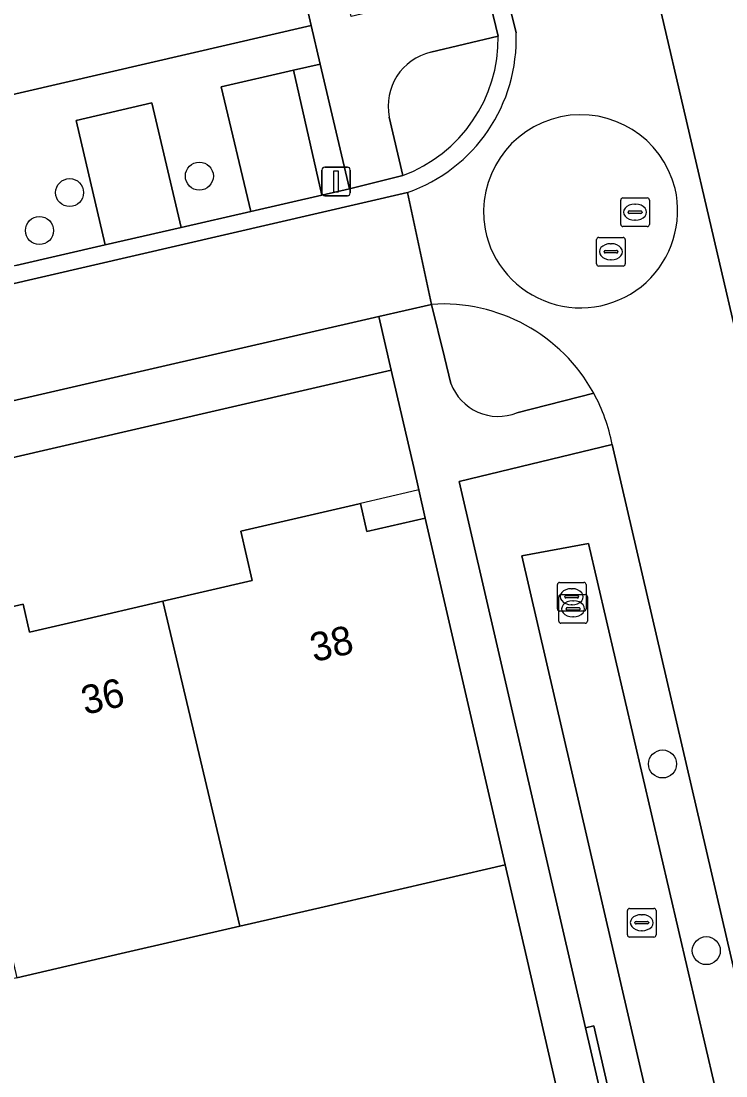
# Model space of a CAD drawing. Extents: x 156412 to 157779, y 382335 to 383768.
# Drawn here: x 156758.76 to 156783.39, y 383495.73 to 383532.58 of the extents above; entities that cross this region are included whole.
import ezdxf

# ---------------------------------------------------------------- set-up
doc = ezdxf.new("R2010")
doc.units = 0
for name, color, linetype in [('IMGEO_Berm_groen', 7, 'Continuous'), ('IMGEO_Boom', 7, 'Continuous'), ('IMGEO_Erf', 7, 'Continuous'), ('IMGEO_Greppel_droge_sloot', 7, 'Continuous'), ('IMGEO_Groenvoorziening', 7, 'Continuous'), ('IMGEO_Haag', 7, 'Continuous'), ('IMGEO_Kolk', 7, 'Continuous'), ('IMGEO_Lichtmast', 7, 'Continuous'), ('IMGEO_Muur', 7, 'Continuous'), ('IMGEO_Pand', 7, 'Continuous'), ('IMGEO_Pand_nummerreeks', 7, 'Continuous'), ('IMGEO_Pand_overbouw', 7, 'Continuous'), ('IMGEO_Parkeervlak_open', 7, 'Continuous'), ('IMGEO_Rijbaan_lokaal_gesloten', 7, 'Continuous'), ('IMGEO_Rijbaan_lokaal_open', 7, 'Continuous'), ('IMGEO_Rioolput', 7, 'Continuous'), ('IMGEO_Voetpad_open', 7, 'Continuous')]:
    doc.layers.add(name, color=color, linetype=linetype)

msp = doc.modelspace()

# ---------------------------------------------------------------- linework, layer by layer
at = {"layer": 'IMGEO_Berm_groen'}
for points in [[(156775.437, 383532.054), (156773.085, 383531.49)], [(156771.632, 383529.222), (156772.101, 383527.183)], [(156773.107, 383522.68), (156773.558, 383520.836), (156773.784, 383519.915)], [(156776.09, 383518.889), (156778.773, 383519.579)], [(156791.37, 383466.279), (156779.416, 383517.781), (156774.078, 383516.495), (156778.492, 383497.404), (156778.778, 383497.47), (156781.05, 383487.564), (156780.781, 383487.502), (156785.988, 383464.978), (156790.787, 383466.138)]]:
    msp.add_lwpolyline(points, dxfattribs=at)
msp.add_lwpolyline([(156776.259, 383513.891), (156778.596, 383514.329), (156789.283, 383468.396), (156786.897, 383467.961)], close=True, dxfattribs=at)
for centre, radius, start, end in [((156770.319, 383531.981), 5.119, 290.3743, 0.8135), ((156773.522, 383529.611), 1.93, 103.0909, 191.6176), ((156773.506, 383516.682), 6.012, 28.814, 93.8022), ((156775.441, 383520.534), 1.768, 200.4824, 291.5465)]:
    msp.add_arc(centre, radius, start, end, dxfattribs=at)
at = {"layer": 'IMGEO_Boom'}
for centre in [(156764.994, 383527.161), (156760.459, 383526.586), (156759.407, 383525.26), (156781.179, 383506.623), (156782.708, 383500.102)]:
    msp.add_circle(centre, 0.489, dxfattribs=at)
at = {"layer": 'IMGEO_Erf'}
for points in [[(156695.344, 383515.405), (156768.897, 383532.428), (156768.404, 383534.597), (156768.215, 383535.413), (156767.993, 383536.385), (156765.948, 383535.914), (156766.117, 383534.926), (156762.173, 383534.01), (156762.061, 383534.497), (156761.889, 383534.457), (156760.976, 383534.246), (156758.644, 383533.706), (156755.063, 383532.878), (156751.622, 383532.083), (156748.055, 383531.258), (156744.599, 383530.459), (156741.041, 383529.636), (156737.574, 383528.835), (156733.969, 383528.001), (156730.567, 383527.214)], [(156755.918, 383511.531), (156758.839, 383512.201), (156759.062, 383511.227), (156760.728, 383511.614), (156763.722, 383512.31), (156766.837, 383513.034), (156766.439, 383514.759), (156770.384, 383515.669), (156770.621, 383515.724), (156770.846, 383514.75), (156772.889, 383515.212), (156772.666, 383516.196), (156772.488, 383516.986), (156771.694, 383520.38), (156699.907, 383503.798)], [(156777.502, 383495.214), (156776.425, 383499.88), (156775.683, 383503.097), (156769.355, 383501.636), (156766.405, 383500.955), (156762.266, 383499.999), (156758.611, 383499.155), (156750.819, 383497.357), (156743.026, 383495.558)]]:
    msp.add_lwpolyline(points, dxfattribs=at)
at = {"layer": 'IMGEO_Greppel_droge_sloot'}
msp.add_lwpolyline([(156778.596, 383514.329), (156776.259, 383513.891), (156786.897, 383467.961), (156789.283, 383468.396)], close=True, dxfattribs=at)
at = {"layer": 'IMGEO_Groenvoorziening'}
for points in [[(156785.923, 383534.435), (156781.055, 383533.227), (156783.953, 383520.794), (156788.852, 383521.944)], [(156778.492, 383497.404), (156780.781, 383487.502), (156781.05, 383487.564), (156778.778, 383497.47)]]:
    msp.add_lwpolyline(points, close=True, dxfattribs=at)
at = {"layer": 'IMGEO_Haag'}
msp.add_lwpolyline([(156778.492, 383497.404), (156780.781, 383487.502), (156781.05, 383487.564), (156778.778, 383497.47)], close=True, dxfattribs=at)
at = {"layer": 'IMGEO_Kolk'}
for p, q in [((156777.505, 383512.041), (156777.505, 383512.893)), ((156777.58, 383512.967), (156778.432, 383512.967)), ((156778.506, 383512.893), (156778.506, 383512.041)), ((156777.553, 383511.616), (156777.553, 383512.468)), ((156777.628, 383512.542), (156778.48, 383512.542)), ((156777.764, 383512.461), (156777.764, 383512.473)), ((156777.807, 383512.51), (156778.205, 383512.51)), ((156777.993, 383512.747), (156778.018, 383512.747)), ((156778.248, 383512.473), (156778.248, 383512.461)), ((156778.554, 383512.468), (156778.554, 383511.616)), ((156778.202, 383512.424), (156777.804, 383512.424)), ((156778.016, 383512.187), (156777.991, 383512.187)), ((156778.041, 383512.322), (156778.066, 383512.322)), ((156778.432, 383511.967), (156777.58, 383511.967)), ((156777.812, 383512.036), (156777.812, 383512.048)), ((156778.25, 383511.999), (156777.852, 383511.999)), ((156777.855, 383512.085), (156778.253, 383512.085)), ((156778.064, 383511.762), (156778.039, 383511.762)), ((156778.296, 383512.048), (156778.296, 383512.036)), ((156778.48, 383511.542), (156777.628, 383511.542)), ((156779.953, 383500.652), (156779.953, 383501.504)), ((156780.028, 383501.578), (156780.88, 383501.578)), ((156780.954, 383501.504), (156780.954, 383500.652)), ((156780.212, 383501.072), (156780.212, 383501.084)), ((156780.255, 383501.121), (156780.653, 383501.121)), ((156780.441, 383501.358), (156780.466, 383501.358)), ((156780.696, 383501.084), (156780.696, 383501.072)), ((156780.65, 383501.035), (156780.252, 383501.035)), ((156780.464, 383500.798), (156780.439, 383500.798)), ((156780.88, 383500.578), (156780.028, 383500.578))]:
    msp.add_line(p, q, dxfattribs=at)
for points in [[(156777.505, 383512.041), (156777.505, 383512.893)], [(156777.58, 383512.967), (156778.432, 383512.967)], [(156778.506, 383512.893), (156778.506, 383512.041)], [(156777.553, 383511.616), (156777.553, 383512.468)], [(156777.628, 383512.542), (156778.48, 383512.542)], [(156778.554, 383512.468), (156778.554, 383511.616)], [(156778.432, 383511.967), (156777.58, 383511.967)], [(156778.48, 383511.542), (156777.628, 383511.542)], [(156779.953, 383500.652), (156779.953, 383501.504)], [(156780.028, 383501.578), (156780.88, 383501.578)], [(156780.954, 383501.504), (156780.954, 383500.652)], [(156780.88, 383500.578), (156780.028, 383500.578)]]:
    msp.add_lwpolyline(points, dxfattribs=at)
for centre, radius, start, end in [((156777.582, 383512.891), 0.0765, 91.552, 178.448), ((156777.582, 383512.891), 0.0765, 91.552, 178.448), ((156778.43, 383512.891), 0.0765, 1.552, 88.448), ((156778.43, 383512.891), 0.0765, 1.552, 88.448), ((156777.63, 383512.466), 0.0765, 91.552, 178.448), ((156777.63, 383512.466), 0.0765, 91.552, 178.448), ((156777.804, 383512.47), 0.0403, 85.8775, 175.7526), ((156778.209, 383512.472), 0.0386, 1.7309, 96.639), ((156778.478, 383512.466), 0.0765, 1.552, 88.448), ((156778.478, 383512.466), 0.0765, 1.552, 88.448), ((156777.801, 383512.46), 0.0366, 178.938, 274.7102), ((156778.205, 383512.467), 0.043, 264.8664, 352.4533), ((156777.582, 383512.043), 0.0765, 181.552, 268.448), ((156777.582, 383512.043), 0.0765, 181.552, 268.448), ((156777.852, 383512.045), 0.0403, 85.8775, 175.7526), ((156777.849, 383512.035), 0.0366, 178.938, 274.7102), ((156778.253, 383512.042), 0.043, 264.8664, 352.4533), ((156778.257, 383512.047), 0.0386, 1.7309, 96.639), ((156778.43, 383512.043), 0.0765, 271.552, 358.448), ((156778.43, 383512.043), 0.0765, 271.552, 358.448), ((156777.63, 383511.618), 0.0765, 181.552, 268.448), ((156777.63, 383511.618), 0.0765, 181.552, 268.448), ((156778.478, 383511.618), 0.0765, 271.552, 358.448), ((156778.478, 383511.618), 0.0765, 271.552, 358.448), ((156780.03, 383501.502), 0.0765, 91.552, 178.448), ((156780.03, 383501.502), 0.0765, 91.552, 178.448), ((156780.878, 383501.502), 0.0765, 1.552, 88.448), ((156780.878, 383501.502), 0.0765, 1.552, 88.448), ((156780.252, 383501.081), 0.0403, 85.8775, 175.7526), ((156780.249, 383501.071), 0.0366, 178.938, 274.7102), ((156780.653, 383501.078), 0.043, 264.8664, 352.4533), ((156780.657, 383501.083), 0.0386, 1.7309, 96.639), ((156780.03, 383500.654), 0.0765, 181.552, 268.448), ((156780.03, 383500.654), 0.0765, 181.552, 268.448), ((156780.878, 383500.654), 0.0765, 271.552, 358.448), ((156780.878, 383500.654), 0.0765, 271.552, 358.448)]:
    msp.add_arc(centre, radius, start, end, dxfattribs=at)
for centre, major_axis, ratio, start_param, end_param in [((156777.992, 383512.467), (-0.387, 0.002), 0.722429, 4.712389, 7.853982), ((156778.017, 383512.467), (-0.39, 0.002), 0.717154, 1.570796, 4.712389), ((156778.04, 383512.042), (-0.387, 0.002), 0.722429, 4.712389, 7.853982), ((156778.065, 383512.042), (-0.39, 0.002), 0.717154, 1.570796, 4.712389), ((156780.44, 383501.078), (-0.387, 0.002), 0.722429, 4.712389, 7.853982), ((156780.465, 383501.078), (-0.39, 0.002), 0.717154, 1.570796, 4.712389)]:
    msp.add_ellipse(centre, major_axis=major_axis, ratio=ratio, start_param=start_param, end_param=end_param, dxfattribs=at)
at = {"layer": 'IMGEO_Lichtmast'}
for p, q in [((156769.275, 383526.574), (156769.275, 383527.374)), ((156769.275, 383527.374), (156769.275, 383526.574)), ((156769.375, 383527.474), (156770.165, 383527.474)), ((156770.165, 383527.474), (156769.375, 383527.474)), ((156770.265, 383527.374), (156770.265, 383526.574)), ((156770.265, 383526.574), (156770.265, 383527.374)), ((156770.165, 383526.474), (156769.375, 383526.474)), ((156769.375, 383526.474), (156770.165, 383526.474))]:
    msp.add_line(p, q, dxfattribs=at)
msp.add_lwpolyline([(156769.695, 383527.349), (156769.845, 383527.349), (156769.845, 383526.599), (156769.695, 383526.599), (156769.695, 383527.349)], dxfattribs=at)
for centre, start, end in [((156769.375, 383527.374), 90, 180), ((156769.375, 383527.374), 90, 180), ((156770.165, 383527.374), 0, 90), ((156770.165, 383527.374), 360, 90), ((156769.375, 383526.574), 180, 270), ((156769.375, 383526.574), 180, 270), ((156770.165, 383526.574), 270, 0), ((156770.165, 383526.574), 270, 0)]:
    msp.add_arc(centre, 0.1, start, end, dxfattribs=at)
at = {"layer": 'IMGEO_Muur'}
for points in [[(156775.683, 383503.097), (156776.425, 383499.88)], [(156776.425, 383499.88), (156777.502, 383495.214)]]:
    msp.add_lwpolyline(points, dxfattribs=at)
at = {"layer": 'IMGEO_Pand'}
for points in [[(156769.355, 383501.636), (156775.683, 383503.097), (156772.889, 383515.212), (156770.846, 383514.75), (156770.621, 383515.724), (156770.384, 383515.669), (156766.439, 383514.759), (156766.837, 383513.034), (156763.722, 383512.31), (156766.405, 383500.955)], [(156766.405, 383500.955), (156763.722, 383512.31), (156760.728, 383511.614), (156759.062, 383511.227), (156758.839, 383512.201), (156755.918, 383511.531), (156755.756, 383512.215), (156755.611, 383512.181), (156758.417, 383499.999), (156758.611, 383499.155), (156762.266, 383499.999)]]:
    msp.add_lwpolyline(points, close=True, dxfattribs=at)
at = {"layer": 'IMGEO_Pand_overbouw'}
msp.add_lwpolyline([(156772.889, 383515.212), (156772.687, 383516.102), (156772.666, 383516.196), (156772.422, 383516.14), (156770.621, 383515.724), (156770.846, 383514.75)], close=True, dxfattribs=at)
at = {"layer": 'IMGEO_Parkeervlak_open'}
for points in [[(156768.278, 383530.862), (156765.759, 383530.28), (156766.788, 383525.925), (156769.277, 383526.497)], [(156763.332, 383529.719), (156760.693, 383529.109), (156761.705, 383524.757), (156764.359, 383525.367)]]:
    msp.add_lwpolyline(points, close=True, dxfattribs=at)
at = {"layer": 'IMGEO_Rijbaan_lokaal_gesloten'}
for points in [[(156784.377, 383518.957), (156783.953, 383520.794), (156781.055, 383533.227), (156780.62, 383535.105), (156778.679, 383543.495), (156778.251, 383545.344), (156776.526, 383552.799), (156775.761, 383556.102), (156774.482, 383561.632), (156773.721, 383564.921), (156772.445, 383570.435), (156771.692, 383573.686), (156769.416, 383583.524), (156769.064, 383585.045), (156768.484, 383587.55), (156765.643, 383599.951), (156760.292, 383598.109)], [(156761.134, 383596.648), (156775.598, 383534.07), (156776.063, 383532.168)], [(156772.266, 383526.586), (156773.107, 383522.68)], [(156779.416, 383517.781), (156791.37, 383466.279)]]:
    msp.add_lwpolyline(points, dxfattribs=at)
msp.add_lwpolyline([(156772.266, 383526.586), (156748.535, 383521.1), (156734.468, 383517.866), (156735.362, 383513.992), (156771.262, 383522.255), (156773.107, 383522.68)], close=True, dxfattribs=at)
for centre, radius, start, end in [((156770.378, 383531.953), 5.689, 289.3824, 2.1688), ((156778.321, 383525.907), 3.398, 13.9606, 190.0851), ((156778.311, 383525.956), 3.397, 190.922, 13.1238), ((156773.506, 383516.682), 6.012, 28.814, 93.8022), ((156773.489, 383516.675), 6.029, 10.5661, 28.79)]:
    msp.add_arc(centre, radius, start, end, dxfattribs=at)
at = {"layer": 'IMGEO_Rijbaan_lokaal_open'}
for points in [[(156775.005, 383533.842), (156775.437, 383532.054)], [(156776.063, 383532.168), (156775.598, 383534.07)], [(156772.101, 383527.183), (156770.238, 383526.718), (156769.277, 383526.497), (156766.788, 383525.925), (156764.359, 383525.367), (156761.705, 383524.757), (156758.578, 383524.038), (156753.681, 383522.913), (156751.803, 383522.481), (156749.421, 383521.934), (156748.514, 383521.725), (156748.412, 383521.702), (156746.038, 383521.154), (156744.439, 383520.786), (156739.504, 383519.648), (156737.883, 383519.274), (156734.332, 383518.455), (156734.468, 383517.866), (156748.535, 383521.1)], [(156748.535, 383521.1), (156772.266, 383526.586)]]:
    msp.add_lwpolyline(points, dxfattribs=at)
for centre, radius, start, end in [((156770.319, 383531.981), 5.119, 290.3743, 0.8135), ((156770.378, 383531.953), 5.689, 289.3824, 2.1688), ((156778.321, 383525.907), 3.398, 13.9606, 190.0851), ((156778.311, 383525.956), 3.397, 190.922, 13.1238)]:
    msp.add_arc(centre, radius, start, end, dxfattribs=at)
at = {"layer": 'IMGEO_Rioolput'}
for p, q in [((156779.719, 383525.474), (156779.719, 383526.326)), ((156779.794, 383526.4), (156780.646, 383526.4)), ((156780.207, 383526.18), (156780.232, 383526.18)), ((156780.72, 383526.326), (156780.72, 383525.474)), ((156779.978, 383525.894), (156779.978, 383525.906)), ((156780.416, 383525.857), (156780.018, 383525.857)), ((156780.021, 383525.943), (156780.419, 383525.943)), ((156780.462, 383525.906), (156780.462, 383525.894)), ((156780.646, 383525.4), (156779.794, 383525.4)), ((156780.23, 383525.62), (156780.205, 383525.62)), ((156778.95, 383525.02), (156779.802, 383525.02)), ((156778.875, 383524.094), (156778.875, 383524.946)), ((156779.363, 383524.8), (156779.388, 383524.8)), ((156779.876, 383524.946), (156779.876, 383524.094)), ((156779.134, 383524.514), (156779.134, 383524.526)), ((156779.572, 383524.477), (156779.174, 383524.477)), ((156779.177, 383524.563), (156779.575, 383524.563)), ((156779.618, 383524.526), (156779.618, 383524.514)), ((156779.802, 383524.02), (156778.95, 383524.02)), ((156779.386, 383524.24), (156779.361, 383524.24))]:
    msp.add_line(p, q, dxfattribs=at)
for points in [[(156779.719, 383525.474), (156779.719, 383526.326)], [(156779.794, 383526.4), (156780.646, 383526.4)], [(156780.72, 383526.326), (156780.72, 383525.474)], [(156780.646, 383525.4), (156779.794, 383525.4)], [(156778.95, 383525.02), (156779.802, 383525.02)], [(156778.875, 383524.094), (156778.875, 383524.946)], [(156779.876, 383524.946), (156779.876, 383524.094)], [(156779.802, 383524.02), (156778.95, 383524.02)]]:
    msp.add_lwpolyline(points, dxfattribs=at)
for centre, radius, start, end in [((156779.796, 383526.324), 0.0765, 91.552, 178.448), ((156779.796, 383526.324), 0.0765, 91.552, 178.448), ((156780.644, 383526.324), 0.0765, 1.552, 88.448), ((156780.644, 383526.324), 0.0765, 1.552, 88.448), ((156780.018, 383525.903), 0.0403, 85.8775, 175.7526), ((156780.015, 383525.893), 0.0366, 178.938, 274.7102), ((156780.419, 383525.9), 0.043, 264.8664, 352.4533), ((156780.423, 383525.905), 0.0386, 1.7309, 96.639), ((156779.796, 383525.476), 0.0765, 181.552, 268.448), ((156779.796, 383525.476), 0.0765, 181.552, 268.448), ((156780.644, 383525.476), 0.0765, 271.552, 358.448), ((156780.644, 383525.476), 0.0765, 271.552, 358.448), ((156778.952, 383524.944), 0.0765, 91.552, 178.448), ((156778.952, 383524.944), 0.0765, 91.552, 178.448), ((156779.8, 383524.944), 0.0765, 1.552, 88.448), ((156779.8, 383524.944), 0.0765, 1.552, 88.448), ((156779.174, 383524.523), 0.0403, 85.8775, 175.7526), ((156779.171, 383524.513), 0.0366, 178.938, 274.7102), ((156779.575, 383524.52), 0.043, 264.8664, 352.4533), ((156779.579, 383524.525), 0.0386, 1.7309, 96.639), ((156778.952, 383524.096), 0.0765, 181.552, 268.448), ((156778.952, 383524.096), 0.0765, 181.552, 268.448), ((156779.8, 383524.096), 0.0765, 271.552, 358.448), ((156779.8, 383524.096), 0.0765, 271.552, 358.448)]:
    msp.add_arc(centre, radius, start, end, dxfattribs=at)
for centre, major_axis, ratio, start_param, end_param in [((156780.206, 383525.9), (-0.387, 0.002), 0.722429, 4.712389, 7.853982), ((156780.231, 383525.9), (-0.39, 0.002), 0.717154, 1.570796, 4.712389), ((156779.362, 383524.52), (-0.387, 0.002), 0.722429, 4.712389, 7.853982), ((156779.387, 383524.52), (-0.39, 0.002), 0.717154, 1.570796, 4.712389)]:
    msp.add_ellipse(centre, major_axis=major_axis, ratio=ratio, start_param=start_param, end_param=end_param, dxfattribs=at)
at = {"layer": 'IMGEO_Voetpad_open'}
for points in [[(156762.082, 383568.318), (156755.576, 383596.427), (156754.228, 383595.916), (156755.557, 383590.251), (156755.735, 383589.43), (156755.967, 383588.471), (156758.255, 383578.582), (156758.851, 383576.004), (156761.054, 383566.473), (156761.613, 383564.038), (156762.036, 383562.29), (156762.579, 383559.862), (156765.722, 383546.257), (156767.993, 383536.385), (156768.215, 383535.413), (156768.404, 383534.597), (156768.897, 383532.428), (156769.213, 383531.078), (156770.238, 383526.718), (156772.101, 383527.183), (156771.632, 383529.222)], [(156773.085, 383531.49), (156775.437, 383532.054), (156775.005, 383533.842), (156770.303, 383532.733), (156765.294, 383554.439), (156764.305, 383558.71), (156762.082, 383568.318)], [(156758.578, 383524.038), (156761.705, 383524.757), (156760.693, 383529.109), (156763.332, 383529.719), (156764.359, 383525.367), (156766.788, 383525.925), (156765.759, 383530.28), (156768.278, 383530.862), (156769.213, 383531.078), (156768.897, 383532.428), (156695.344, 383515.405)], [(156773.784, 383519.915), (156773.558, 383520.836), (156773.107, 383522.68), (156771.262, 383522.255), (156771.694, 383520.38), (156772.488, 383516.986), (156772.666, 383516.196), (156772.889, 383515.212), (156775.683, 383503.097), (156776.425, 383499.88), (156777.502, 383495.214), (156778.063, 383492.776), (156778.413, 383491.314), (156778.971, 383488.884), (156781.345, 383478.575), (156783.628, 383468.67), (156783.854, 383467.684), (156784.032, 383466.908), (156784.544, 383464.681), (156784.854, 383463.368), (156785.874, 383459.016), (156787.799, 383459.486), (156787.257, 383461.728)], [(156778.773, 383519.579), (156776.09, 383518.889)], [(156790.787, 383466.138), (156785.988, 383464.978), (156780.781, 383487.502), (156778.492, 383497.404), (156774.078, 383516.495), (156779.416, 383517.781)]]:
    msp.add_lwpolyline(points, dxfattribs=at)
for points in [[(156769.213, 383531.078), (156768.278, 383530.862), (156769.277, 383526.497), (156770.238, 383526.718)], [(156683.376, 383499.999), (156694.668, 383502.605), (156696.01, 383502.915), (156699.907, 383503.798), (156771.694, 383520.38), (156771.262, 383522.255), (156735.362, 383513.992), (156720.615, 383510.598), (156697.342, 383505.193), (156674.811, 383500), (156640.335, 383492.053), (156627.629, 383489.015), (156627.161, 383490.507), (156622.542, 383485.969), (156624.082, 383486.329), (156628.164, 383487.26), (156629.52, 383487.573)]]:
    msp.add_lwpolyline(points, close=True, dxfattribs=at)
for centre, radius, start, end in [((156773.522, 383529.611), 1.93, 103.0909, 191.6176), ((156775.441, 383520.534), 1.768, 200.4824, 291.5465), ((156773.489, 383516.675), 6.029, 10.5661, 28.79)]:
    msp.add_arc(centre, radius, start, end, dxfattribs=at)

# ---------------------------------------------------------------- texts
at = {"layer": 'IMGEO_Pand_nummerreeks'}
for s, p in [('38', (156768.995, 383510.178)), ('36', (156760.997, 383508.335))]:
    msp.add_text(s, height=1, rotation=12.9743, dxfattribs=at).set_placement(p)

doc.saveas('drawing.dxf')
